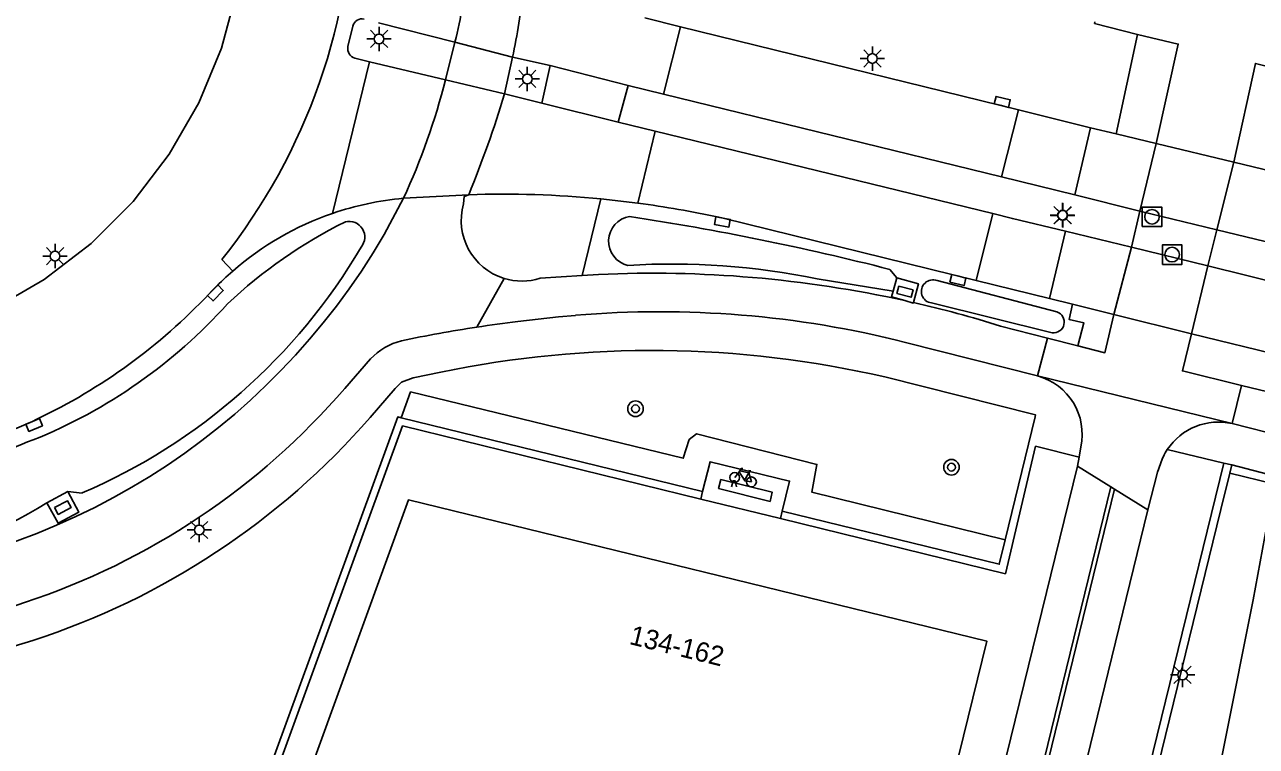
# Model space of a CAD drawing. Extents: x 125000 to 129004, y 397500 to 399008.
# Drawn here: x 127704.1 to 127767.4, y 398621.5 to 398658.6 of the extents above; entities that cross this region are included whole.
import ezdxf

# ---------------------------------------------------------------- set-up
doc = ezdxf.new("R2010")
doc.units = 0
for name, color, linetype in [('gg-anno-huisnummerreeks BGT', 7, 'Continuous'), ('gg-bbg-hoofdgebouw', 7, 'Continuous'), ('gg-knt-verharding', 7, 'Continuous'), ('gg-knt-verharding nz', 7, 'Continuous'), ('gg-kntw-greppel-droge sloot', 7, 'Continuous'), ('gt-grn-afwateringsgoot', 7, 'Continuous'), ('gt-grn-groengrens', 7, 'Continuous'), ('gt-grn-weggrens', 7, 'Continuous'), ('gt-grn-weggrens revisie', 7, 'Continuous'), ('gt-symb-boom', 7, 'Continuous'), ('gt-symb-fietsenrek', 7, 'Continuous'), ('gt-symb-kolk', 7, 'Continuous'), ('gt-symb-kolk center center', 7, 'Continuous'), ('gt-symb-lichtmast', 7, 'Continuous'), ('gt-symb-rioolschacht', 7, 'Continuous')]:
    doc.layers.add(name, color=color, linetype=linetype)

# ---------------------------------------------------------------- blocks, each defined once
blk = doc.blocks.new('gt0-LMAST')
at = {"layer": 'gt-symb-lichtmast'}
for p, q in [((-0.182, 0.173), (-0.447, 0.438)), ((-0.005, 0.246), (-0.005, 0.621)), ((0.172, 0.173), (0.437, 0.438)), ((-0.255, -0.004), (-0.63, -0.004)), ((-0.182, -0.181), (-0.447, -0.446)), ((-0.005, -0.254), (-0.005, -0.629)), ((0.437, -0.446), (0.172, -0.181)), ((0.245, -0.004), (0.62, -0.004))]:
    blk.add_line(p, q, dxfattribs=at)
blk.add_circle((-0.005, -0.004), 0.25, dxfattribs=at)
blk = doc.blocks.new('gt0-KOLK')
at = {"layer": 'gt-symb-kolk'}
blk.add_lwpolyline([(0, 0), (0.375, 0), (0.375, 0.4), (-0.375, 0.4), (-0.375, 0), (0, 0)], dxfattribs=at)
blk = doc.blocks.new('gt0-RS')
at = {"layer": 'gt-symb-rioolschacht'}
blk.add_lwpolyline([(-0.5, -0.5), (0.5, -0.5), (0.5, 0.5), (-0.5, 0.5)], close=True, dxfattribs=at)
blk.add_circle((0, 0), 0.375, dxfattribs=at)
blk = doc.blocks.new('gt0-KOLKCC')
at = {"layer": 'gt-symb-kolk center center'}
blk.add_lwpolyline([(-0.375, 0.2), (0.375, 0.2), (0.375, -0.2), (-0.375, -0.2)], close=True, dxfattribs=at)
blk = doc.blocks.new('gt0-FREK')
at = {"layer": 'gt-symb-fietsenrek'}
for p, q in [((0.259, 0.762), (0.294, 0.823)), ((0.54, 0.335), (0.259, 0.762)), ((0.294, 0.823), (0.767, 0.714)), ((0.767, 0.714), (0.54, 0.335)), ((0.757, 0.841), (0.866, 0.816)), ((0.767, 0.714), (0.84, 0.822)), ((0.895, 0.252), (0.767, 0.714))]:
    blk.add_line(p, q, dxfattribs=at)
for points in [[(0.036, 0.476), (0.228, 0.708), (0.259, 0.762)], [(0.294, 0.823), (0.36, 0.937), (0.452, 0.935)], [(-0.124, 0), (-0.047, 0.312), (0.053, 0.312), (0.12, 0)], [(0.54, 0.335), (0.555, 0.305), (0.895, 0.252)]]:
    blk.add_lwpolyline(points, dxfattribs=at)
for centre in [(0.036, 0.476), (0.895, 0.252)]:
    blk.add_circle(centre, 0.252, dxfattribs=at)
blk = doc.blocks.new('gt0-BOOM')
at = {"layer": 'gt-symb-boom'}
for radius in [0.4, 0.2]:
    blk.add_circle((0, 0), radius, dxfattribs=at)

msp = doc.modelspace()

# ---------------------------------------------------------------- linework, layer by layer
at = {"layer": 'gg-bbg-hoofdgebouw'}
msp.add_lwpolyline([(127750.191, 398613.282), (127753.528, 398626.876), (127723.806, 398634.138), (127719.017, 398620.934)], dxfattribs=at)
at = {"layer": 'gg-knt-verharding'}
for p, q in [((127722.267, 398658.657), (127726.192, 398657.663)), ((127735.948, 398658.909), (127737.79, 398658.455)), ((127720.697, 398657.429), (127720.945, 398658.485)), ((127737.79, 398658.455), (127736.916, 398654.985)), ((127737.79, 398658.455), (127755.155, 398654.178)), ((127761.271, 398658.049), (127760.181, 398652.952)), ((127726.192, 398657.663), (127725.711, 398655.728)), ((127721.809, 398656.657), (127719.896, 398648.859)), ((127721.809, 398656.657), (127721.049, 398656.837)), ((127725.711, 398655.728), (127721.809, 398656.657)), ((127728.748, 398654.999), (127729.158, 398656.881)), ((127731.088, 398656.461), (127729.158, 398656.881)), ((127730.658, 398654.529), (127731.088, 398656.461)), ((127731.088, 398656.461), (127735.102, 398655.429)), ((127735.102, 398655.429), (127734.577, 398653.552)), ((127735.102, 398655.429), (127736.916, 398654.985)), ((127728.748, 398654.999), (127730.658, 398654.529)), ((127736.916, 398654.985), (127754.289, 398650.741)), ((127730.658, 398654.529), (127734.577, 398653.552)), ((127755.155, 398654.178), (127758.862, 398653.265)), ((127734.577, 398653.552), (127736.492, 398653.085)), ((127736.492, 398653.085), (127735.598, 398649.387)), ((127736.492, 398653.085), (127753.832, 398648.858)), ((127758.046, 398649.823), (127758.862, 398653.265)), ((127758.862, 398653.265), (127760.181, 398652.952)), ((127760.181, 398652.952), (127762.221, 398652.451)), ((127754.289, 398650.741), (127758.046, 398649.823)), ((127758.046, 398649.823), (127761.383, 398648.98)), ((127722.562, 398647.783), (127723.553, 398649.638)), ((127732.725, 398645.668), (127733.696, 398649.606)), ((127733.696, 398649.606), (127735.598, 398649.387)), ((127761.383, 398648.98), (127760.964, 398647.118)), ((127757.576, 398647.94), (127756.756, 398644.484)), ((127757.576, 398647.94), (127760.964, 398647.118)), ((127765.35, 398648.013), (127764.883, 398646.16)), ((127765.35, 398648.013), (127771.22, 398646.592)), ((127764.883, 398646.16), (127770.762, 398644.718)), ((127730.577, 398645.528), (127732.725, 398645.668)), ((127732.725, 398645.668), (127733.578, 398645.724)), ((127748.901, 398645.558), (127748.714, 398644.861)), ((127756.756, 398644.484), (127752.984, 398645.413)), ((127713.561, 398644.728), (127713.867, 398645.035)), ((127756.756, 398644.484), (127757.93, 398644.196)), ((127760.056, 398643.665), (127757.93, 398644.196)), ((127754.237, 398643.075), (127756.637, 398642.458)), ((127749.343, 398642.234), (127756.136, 398640.509)), ((127756.637, 398642.458), (127758.212, 398642.053)), ((127764.048, 398642.671), (127769.898, 398641.237)), ((127720.538, 398639.871), (127721.851, 398641.385)), ((127766.133, 398638.059), (127756.136, 398640.509)), ((127769.38, 398639.351), (127766.613, 398640.026)), ((127738.923, 398634.566), (127723.432, 398638.36)), ((127756.003, 398638.411), (127754.468, 398632.096)), ((127766.133, 398638.059), (127803.155, 398628.795)), ((127758.354, 398636.859), (127758.271, 398636.333)), ((127762.802, 398636.727), (127765.698, 398636.028)), ((127758.188, 398635.865), (127742.418, 398571.647)), ((127758.271, 398636.333), (127758.188, 398635.865)), ((127759.894, 398634.806), (127758.188, 398635.865)), ((127765.698, 398636.028), (127766.118, 398635.935)), ((127766.118, 398635.935), (127766.017, 398635.52)), ((127766.118, 398635.935), (127768.661, 398635.282)), ((127766.017, 398635.52), (127765.556, 398633.64)), ((127706.297, 398634.569), (127705.222, 398633.99)), ((127760.094, 398634.683), (127759.894, 398634.806)), ((127761.796, 398633.627), (127760.094, 398634.683)), ((127761.796, 398633.627), (127747.687, 398575.957)), ((127702.194, 398628.224), (127704.084, 398628.863))]:
    msp.add_line(p, q, dxfattribs=at)
for points in [[(127714.993, 398660.303), (127714.207, 398657.356), (127713.042, 398654.538), (127711.519, 398651.896), (127709.664, 398649.475), (127707.508, 398647.318), (127705.088, 398645.462), (127702.447, 398643.937), (127699.629, 398642.771), (127696.683, 398641.984), (127693.659, 398641.588), (127690.61, 398641.591), (127687.587, 398641.993), (127684.642, 398642.786), (127681.827, 398643.958), (127679.188, 398645.488), (127676.773, 398647.35), (127674.621, 398649.511), (127672.771, 398651.935), (127671.253, 398654.58), (127670.094, 398657.401), (127669.314, 398660.35)], [(127761.271, 398658.049), (127759.062, 398658.626), (127759.079, 398658.711)], [(127762.221, 398652.451), (127763.363, 398657.564), (127761.271, 398658.049)], [(127770.644, 398655.722), (127767.33, 398656.567), (127766.212, 398651.498)], [(127766.212, 398651.498), (127772.611, 398649.952), (127774.012, 398649.634)], [(127726.632, 398649.347), (127726.678, 398649.731), (127726.905, 398649.821)], [(127752.984, 398645.413), (127739.977, 398648.615), (127739.751, 398648.66)], [(127753.832, 398648.858), (127754.841, 398648.594), (127757.576, 398647.94)], [(127749.756, 398644.28), (127750.013, 398645.237), (127748.901, 398645.558)], [(127748.714, 398644.861), (127748.637, 398644.574), (127749.314, 398644.379)], [(127749.314, 398644.379), (127749.749, 398644.253), (127749.756, 398644.28)], [(127757.93, 398644.196), (127757.752, 398643.416), (127758.52, 398643.233), (127758.212, 398642.053)], [(127729.424, 398643.311), (127731.509, 398643.548), (127732.397, 398643.623)], [(127760.056, 398643.665), (127759.593, 398641.698), (127758.212, 398642.053)], [(127766.613, 398640.026), (127763.581, 398640.766), (127764.048, 398642.671)], [(127721.837, 398638.375), (127723.124, 398639.861), (127723.458, 398640.193), (127724.05, 398640.413), (127725.464, 398640.701)], [(127748.294, 398640.457), (127756.032, 398638.51), (127756.003, 398638.411)], [(127723.432, 398638.36), (127723.259, 398638.402), (127708.127, 398596.879)], [(127702.452, 398637.317), (127704.496, 398638.172), (127704.711, 398638.285)], [(127708.498, 398596.755), (127723.504, 398637.94), (127738.838, 398634.18)], [(127742.919, 398633.179), (127754.479, 398630.344), (127756.021, 398636.9)], [(127738.923, 398634.566), (127739.308, 398636.1), (127743.391, 398635.108), (127743.017, 398633.564)], [(127765.698, 398636.028), (127756.934, 398600.251), (127759.014, 398599.731), (127756.931, 398591.245), (127754.856, 398591.733), (127751.884, 398579.588), (127757.091, 398578.315)], [(127761.796, 398633.627), (127762.304, 398635.559), (127762.444, 398635.994)], [(127768.14, 398632.868), (127768.189, 398633.231), (127767.975, 398633.269), (127768.258, 398634.964), (127766.017, 398635.52)], [(127705.222, 398633.99), (127705.804, 398632.949), (127706.864, 398633.505), (127706.297, 398634.569)], [(127754.468, 398632.096), (127754.162, 398630.835), (127743.017, 398633.564)], [(127765.556, 398633.64), (127757.455, 398600.558), (127759.504, 398600.027), (127757.23, 398590.752), (127755.182, 398591.231), (127752.388, 398579.878), (127757.17, 398578.702)], [(127757.17, 398578.702), (127767.21, 398629.008), (127767.935, 398632.918)], [(127704.5, 398626.917), (127703.541, 398626.62), (127702.619, 398626.261)]]:
    msp.add_lwpolyline(points, dxfattribs=at)
for centre, radius, start, end in [((127721.423, 398658.364), 0.493, 76.9433, 165.78196), ((127721.199, 398657.327), 0.512, 168.47526, 252.99572), ((127728.651, 398597.599), 52.251, 84.4588, 91.91449), ((127724.93, 398634.202), 15.497, 95.09636, 108.95402), ((127729.64, 398648.507), 3.123, 164.39929, 252.82583), ((127728.593, 398597.144), 52.71, 77.77867, 82.36282), ((127724.903, 398634.304), 15.392, 108.98508, 131.13443), ((127691.512, 398665.805), 35.901, 274.0477, 329.8691), ((127724.629, 398634.573), 15.009, 131.02239, 135.81148), ((127729.639, 398648.508), 3.124, 252.84324, 287.46496), ((127736.356, 398585.496), 60.292, 77.58877, 92.64052), ((127691.89, 398665.196), 29.809, 295.47488, 316.63605), ((127736.128, 398584.667), 61.151, 72.77414, 77.12282), ((127736.741, 398592.558), 51.25, 75.76565, 94.86266), ((127739.611, 398564.143), 79.827, 98.8589, 101.67771), ((127738.301, 398571.789), 72.07, 97.07528, 98.76573), ((127724.266, 398639.08), 3.338, 104.07113, 136.33056), ((127736.322, 398588.443), 53.374, 77.03774, 101.73759), ((127755.322, 398637.516), 3.102, 347.77653, 74.79516), ((127692.413, 398664.109), 37.128, 288.32121, 319.24516), ((127692.521, 398663.888), 38.863, 287.95335, 318.96797), ((127765.427, 398634.993), 3.146, 77.03973, 146.55122), ((127765.417, 398634.996), 3.136, 146.49681, 161.44107)]:
    msp.add_arc(centre, radius, start, end, dxfattribs=at)
at = {"layer": 'gg-knt-verharding nz'}
for p, q in [((127726.192, 398657.663), (127729.158, 398656.881)), ((127725.711, 398655.728), (127728.748, 398654.999)), ((127762.221, 398652.451), (127761.383, 398648.98)), ((127766.212, 398651.498), (127762.221, 398652.451)), ((127766.212, 398651.498), (127765.35, 398648.013)), ((127723.553, 398649.638), (127726.905, 398649.821)), ((127761.383, 398648.98), (127765.35, 398648.013)), ((127760.056, 398643.665), (127760.964, 398647.118)), ((127760.964, 398647.118), (127764.883, 398646.16)), ((127764.883, 398646.16), (127764.048, 398642.671)), ((127764.048, 398642.671), (127760.056, 398643.665)), ((127758.271, 398636.333), (127756.021, 398636.9)), ((127738.838, 398634.18), (127738.923, 398634.566)), ((127742.919, 398633.179), (127738.838, 398634.18)), ((127743.017, 398633.564), (127742.919, 398633.179))]:
    msp.add_line(p, q, dxfattribs=at)
msp.add_lwpolyline([(127739.865, 398635.195), (127742.505, 398634.534), (127742.387, 398634.058), (127739.746, 398634.719), (127739.865, 398635.195)], dxfattribs=at)
for centre, radius, start, end in [((127710.028, 398661.95), 16.723, 345.14478, 358.23366), ((127691.366, 398664.78), 38.609, 348.19426, 353.49332), ((127691.191, 398664.533), 35.625, 335.28539, 345.69091), ((127673.112, 398671.885), 58.142, 337.69878, 343.11699)]:
    msp.add_arc(centre, radius, start, end, dxfattribs=at)
at = {"layer": 'gg-kntw-greppel-droge sloot'}
for p, q in [((127748.543, 398645.984), (127748.901, 398645.558)), ((127748.714, 398644.861), (127744.808, 398645.5)), ((127750.977, 398645.407), (127757.124, 398643.795)), ((127756.881, 398642.728), (127750.686, 398644.257)), ((127707.038, 398634.494), (127706.297, 398634.569))]:
    msp.add_line(p, q, dxfattribs=at)
for centre, radius, start, end in [((127731.467, 398626.294), 24.669, 116.23131, 133.4282), ((127720.765, 398647.648), 0.801, 319.17081, 104.59382), ((127735.372, 398647.437), 1.28, 99.05314, 256.88697), ((127714.883, 398514.588), 135.639, 75.63148, 81.39785), ((127694.962, 398662.646), 30.632, 293.21694, 329.55498), ((127737.35, 398609.261), 36.998, 78.37019, 93.51384), ((127750.762, 398644.85), 0.597, 68.92615, 262.67336), ((127694.404, 398662.313), 27.053, 291.96938, 317.99848), ((127756.957, 398643.272), 0.549, 262.00962, 72.3308), ((127713.519, 398613.358), 25.505, 110.6483, 132.58527), ((127694.35, 398651.217), 20.371, 277.11832, 302.25714)]:
    msp.add_arc(centre, radius, start, end, dxfattribs=at)
at = {"layer": 'gt-grn-afwateringsgoot'}
for p, q in [((127759.894, 398634.806), (127744.32, 398571.176)), ((127760.094, 398634.683), (127744.526, 398571.125))]:
    msp.add_line(p, q, dxfattribs=at)
at = {"layer": 'gt-grn-groengrens'}
msp.add_line((127723.908, 398639.695), (127723.432, 398638.36), dxfattribs=at)
msp.add_lwpolyline([(127754.468, 398632.096), (127744.532, 398634.545), (127744.799, 398635.961), (127738.6, 398637.528), (127738.232, 398637.235), (127737.925, 398636.283), (127723.908, 398639.695)], dxfattribs=at)
at = {"layer": 'gt-grn-weggrens'}
for p, q in [((127727.318, 398643.018), (127728.718, 398645.523)), ((127756.136, 398640.509), (127756.637, 398642.458)), ((127766.133, 398638.059), (127766.613, 398640.026))]:
    msp.add_line(p, q, dxfattribs=at)
at = {"layer": 'gt-grn-weggrens revisie'}
for p, q in [((127754.289, 398650.741), (127755.155, 398654.178)), ((127753.832, 398648.858), (127752.984, 398645.413)), ((127714.218, 398646.493), (127714.778, 398645.897))]:
    msp.add_line(p, q, dxfattribs=at)
msp.add_arc((127690.074, 398665.75), 30.883, 321.4242, 0.15966, dxfattribs=at)

# ---------------------------------------------------------------- block references
at = {"layer": 'gt-symb-boom'}
for p in [(127735.474, 398638.823), (127751.71, 398635.819)]:
    msp.add_blockref('gt0-BOOM', p, dxfattribs=at)
at = {"layer": 'gt-symb-fietsenrek'}
msp.add_blockref('gt0-FREK', (127740.536, 398634.815), dxfattribs=at)
at = {"layer": 'gt-symb-kolk'}
for p, rotation in [((127754.273, 398654.397), -13.570434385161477), ((127739.977, 398648.615), 170.00697993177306), ((127752.086, 398645.631), 166.1555572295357), ((127713.745, 398644.915), -134.46934019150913), ((127704.496, 398638.172), -157.2888770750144)]:
    msp.add_blockref('gt0-KOLK', p, dxfattribs=dict(at, rotation=rotation))
at = {"layer": 'gt-symb-kolk center center'}
for p, rotation in [((127749.321, 398644.839), -15.044213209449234), ((127706.047, 398633.746), 28.07011351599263)]:
    msp.add_blockref('gt0-KOLKCC', p, dxfattribs=dict(at, rotation=rotation))
at = {"layer": 'gt-symb-lichtmast'}
for p in [(127722.302, 398657.83), (127747.654, 398656.823), (127729.919, 398655.774), (127757.418, 398648.775), (127757.435, 398648.765), (127705.654, 398646.669), (127713.06, 398632.6), (127763.589, 398625.152)]:
    msp.add_blockref('gt0-LMAST', p, dxfattribs=at)
at = {"layer": 'gt-symb-rioolschacht'}
for p in [(127762.015, 398648.687), (127763.048, 398646.743)]:
    msp.add_blockref('gt0-RS', p, dxfattribs=at)

# ---------------------------------------------------------------- texts
at = {"layer": 'gg-anno-huisnummerreeks BGT'}
msp.add_text('134-162', height=1, rotation=346.3, dxfattribs=at).set_placement((127735.108, 398626.742))

doc.saveas('drawing.dxf')
